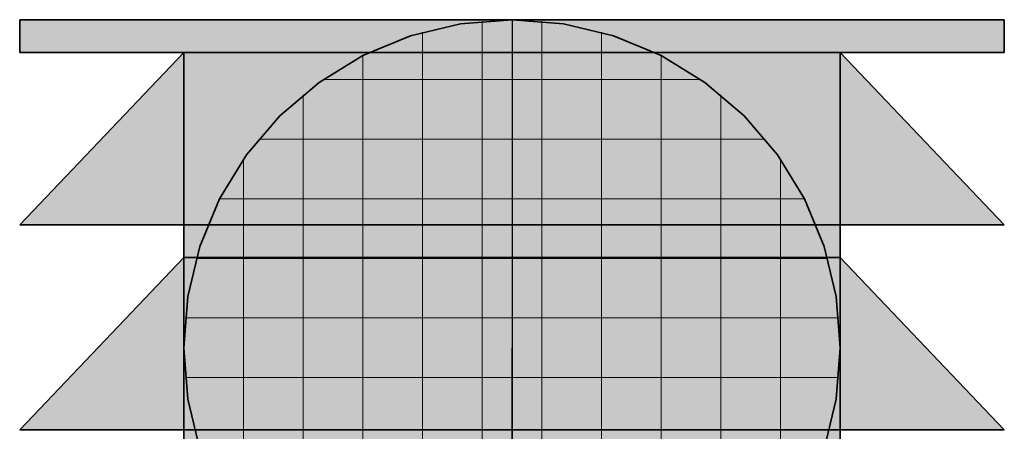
# Model space of a CAD drawing. Extents: x -350 to 540, y -53 to 541.
# Tile 542 of 569: x 301.15 to 307.15, y 251 to 253.51. Entities that reach past the tile are written whole.
import ezdxf
from ezdxf.lldxf.tags import DXFTag

# ---------------------------------------------------------------- set-up
doc = ezdxf.new("R2010")
doc.units = 0
doc.layers.get('0').update_dxf_attribs({"lineweight": 35})
doc.layers.add('L_Auslass', color=7, linetype='Continuous', lineweight=35, true_color=0xababab)
doc.layers.add('L_Auslass-Shading', color=7, linetype='Continuous', lineweight=35, true_color=0xababab)
tags = doc.linetypes.add('STRICHPUNKT2', pattern=[12.7, 6.35, -3.175, 0, -3.175]).pattern_tags.tags
tags[10:11] = [DXFTag(74, 4), DXFTag(75, 0), DXFTag(340, '0'), DXFTag(46, 0.0), DXFTag(50, 0.0), DXFTag(44, 0.0), DXFTag(45, 0.0)]
tags[8:9] = [DXFTag(74, 4), DXFTag(75, 0), DXFTag(340, '0'), DXFTag(46, 0.0), DXFTag(50, 0.0), DXFTag(44, 0.0), DXFTag(45, 0.0)]
tags[6:7] = [DXFTag(74, 4), DXFTag(75, 0), DXFTag(340, '0'), DXFTag(46, 0.0), DXFTag(50, 0.0), DXFTag(44, 0.0), DXFTag(45, 0.0)]
tags[4:5] = [DXFTag(74, 4), DXFTag(75, 0), DXFTag(340, '0'), DXFTag(46, 0.0), DXFTag(50, 0.0), DXFTag(44, 0.0), DXFTag(45, 0.0)]

# ---------------------------------------------------------------- blocks, each defined once
blk = doc.blocks.new('3D-Ansicht-A06HSWBANL', base_point=(172.3963, 139.9809))
at = {"layer": 'L_Auslass-Shading', "color": 251, "true_color": 0x606060}
for points in [[(301.1453, 253.5093), (301.2475, 253.3093), (301.2475, 253.5093)], [(301.1453, 253.5093), (301.1453, 253.4751), (301.2475, 253.3093), (301.1742, 253.3093)], [(307.0431, 253.3093), (307.1453, 253.3093), (307.0431, 253.5093), (307.1453, 253.5093)], [(301.1453, 253.4751), (301.1453, 253.3093), (301.1742, 253.3093)], [(302.1453, 248.5093), (302.2134, 248.5093), (302.1453, 253.3093), (302.2134, 253.3093)], [(306.0771, 248.5093), (306.1453, 248.5093), (306.0771, 253.3093), (306.1453, 253.3093)]]:
    blk.add_solid(points, dxfattribs=at)
at = {"layer": 'L_Auslass-Shading', "color": 8, "true_color": 0x767676}
for points in [[(301.2475, 253.3093), (301.5472, 253.3093), (301.2475, 253.5093), (301.5472, 253.5093)], [(306.7434, 253.5093), (306.7434, 253.3093), (306.7494, 253.5093), (306.7455, 253.3093)], [(306.7455, 253.3093), (307.0431, 253.3093), (306.7494, 253.5093), (307.0431, 253.5093)], [(302.2134, 248.5093), (302.4132, 248.5093), (302.2134, 253.3093), (302.4132, 253.3093)], [(305.8773, 248.5093), (306.0771, 248.5093), (305.8773, 253.3093), (306.0771, 253.3093)]]:
    blk.add_solid(points, dxfattribs=at)
at = {"layer": 'L_Auslass-Shading', "color": 252, "true_color": 0x898989}
for points in [[(301.5472, 253.3093), (302.024, 253.3093), (301.5472, 253.5093), (302.024, 253.5093)], [(306.2666, 253.5093), (306.2666, 253.3093), (306.6086, 253.5093), (306.6086, 253.3093)], [(306.6086, 253.3093), (306.7434, 253.3093), (306.6086, 253.5093), (306.7434, 253.5093)], [(302.4132, 248.5093), (302.7311, 248.5093), (302.4132, 253.3093), (302.7311, 253.3093)], [(305.5595, 253.3093), (305.5595, 248.5093), (305.7986, 253.3093), (305.6462, 248.5093)], [(305.6462, 248.5093), (305.8773, 248.5093), (305.7986, 253.3093), (305.8773, 253.3093)]]:
    blk.add_solid(points, dxfattribs=at)
at = {"layer": 'L_Auslass-Shading', "color": 253, "true_color": 0x999999}
for points in [[(302.024, 253.5093), (302.024, 253.3093), (302.4696, 253.5093), (302.4696, 253.3093)], [(302.4696, 253.3093), (302.6453, 253.3093), (302.4696, 253.5093), (302.6453, 253.5093)], [(305.6453, 253.5093), (305.6453, 253.3093), (306.0909, 253.5093), (306.0909, 253.3093)], [(306.0909, 253.3093), (306.2666, 253.3093), (306.0909, 253.5093), (306.2666, 253.5093)], [(302.7311, 248.5093), (303.1453, 248.5093), (302.7311, 253.3093), (303.1453, 253.3093)], [(305.1453, 248.5093), (305.5595, 248.5093), (305.1453, 253.3093), (305.5595, 253.3093)]]:
    blk.add_solid(points, dxfattribs=at)
at = {"layer": 'L_Auslass-Shading', "color": 253, "true_color": 0xa4a4a4}
for points in [[(302.6453, 253.5093), (302.6453, 253.3093), (303.1642, 253.5093), (303.1642, 253.3093)], [(303.1642, 253.3093), (303.3688, 253.3093), (303.1642, 253.5093), (303.3688, 253.5093)], [(304.9218, 253.5093), (304.9218, 253.3093), (305.4407, 253.5093), (305.4407, 253.3093)], [(305.4407, 253.3093), (305.6453, 253.3093), (305.4407, 253.5093), (305.6453, 253.5093)], [(303.1453, 248.5093), (303.6277, 248.5093), (303.1453, 253.3093), (303.6277, 253.3093)], [(304.6629, 248.5093), (305.1453, 248.5093), (304.6629, 253.3093), (305.1453, 253.3093)]]:
    blk.add_solid(points, dxfattribs=at)
at = {"layer": 'L_Auslass-Shading', "color": 253, "true_color": 0xaaaaaa}
for points in [[(303.3688, 253.5093), (303.3688, 253.3093), (303.9257, 253.5093), (303.9257, 253.3093)], [(303.9257, 253.3093), (304.1453, 253.3093), (303.9257, 253.5093), (304.1453, 253.5093)], [(304.1453, 253.5093), (304.1453, 253.3093), (304.7022, 253.5093), (304.7022, 253.3093)], [(304.7022, 253.3093), (304.9218, 253.3093), (304.7022, 253.5093), (304.9218, 253.5093)], [(303.6277, 248.5093), (304.1453, 248.5093), (303.6277, 253.3093), (304.1453, 253.3093)], [(304.1453, 248.5093), (304.6629, 248.5093), (304.1453, 253.3093), (304.6629, 253.3093)]]:
    blk.add_solid(points, dxfattribs=at)
at = {"layer": 'L_Auslass-Shading', "color": 251, "true_color": 0x5d5d5d}
for points in [[(302.1453, 253.3093), (301.4249, 252.5529), (301.2475, 252.2593), (301.1615, 252.2593)], [(302.1453, 253.3093), (301.2475, 252.2593), (302.2134, 253.3093)], [(306.1453, 253.3093), (306.0771, 253.3093), (306.2916, 253.1557)], [(306.0771, 253.3093), (306.2184, 253.1557), (306.2916, 253.1557), (306.6447, 252.7849)], [(306.2184, 253.1557), (307.0431, 252.2593), (306.6447, 252.7849), (307.1453, 252.2593)], [(301.4249, 252.5529), (301.1453, 252.2593), (301.1615, 252.2593)], [(302.1453, 252.0593), (301.1453, 251.0093), (302.167, 252.0593), (301.225, 251.0093)], [(301.225, 251.0093), (301.2475, 251.0093), (302.167, 252.0593), (302.2134, 252.0593)], [(306.1453, 252.0593), (306.0771, 252.0593), (306.2916, 251.9057)], [(306.0771, 252.0593), (306.2184, 251.9057), (306.2916, 251.9057), (306.6447, 251.5349)], [(306.2184, 251.9057), (307.0431, 251.0093), (306.6447, 251.5349), (307.1453, 251.0093)]]:
    blk.add_solid(points, dxfattribs=at)
at = {"layer": 'L_Auslass-Shading', "color": 251, "true_color": 0x6d6d6d}
for points in [[(302.2134, 253.3093), (301.2475, 252.2593), (302.2866, 253.1557), (301.5472, 252.2593)], [(302.2134, 253.3093), (302.2866, 253.1557), (302.4132, 253.3093)], [(305.8773, 253.3093), (306.2184, 253.1557), (306.0771, 253.3093)], [(305.8773, 253.3093), (306.7434, 252.2593), (306.2184, 253.1557), (307.0431, 252.2593)], [(302.2134, 252.0593), (301.2475, 251.0093), (302.2866, 251.9057), (301.5472, 251.0093)], [(302.2134, 252.0593), (302.2866, 251.9057), (302.4132, 252.0593)], [(305.8773, 252.0593), (306.2184, 251.9057), (306.0771, 252.0593)], [(305.8773, 252.0593), (306.7434, 251.0093), (306.2184, 251.9057), (307.0431, 251.0093)]]:
    blk.add_solid(points, dxfattribs=at)
at = {"layer": 'L_Auslass-Shading', "color": 8, "true_color": 0x7b7b7b}
for points in [[(302.4132, 253.3093), (302.2866, 253.1557), (302.6277, 253.1557), (302.378, 252.7849)], [(302.7311, 253.3093), (302.4132, 253.3093), (302.6277, 253.1557)], [(305.8855, 253.1966), (305.7986, 253.3093), (305.5595, 253.3093)], [(305.6629, 253.1557), (306.1185, 252.8946), (305.5595, 253.3093), (305.8855, 253.1966)], [(306.7136, 252.2593), (306.7434, 252.2593), (305.7986, 253.3093), (305.8773, 253.3093)], [(305.9016, 253.1911), (305.7986, 253.3093), (305.8855, 253.1966)], [(302.2866, 253.1557), (301.5472, 252.2593), (302.378, 252.7849), (302.024, 252.2593)], [(306.6086, 252.2593), (306.1185, 252.8946), (305.9126, 252.7849), (305.6629, 253.1557)], [(306.1185, 252.8946), (306.2014, 252.8471), (305.8855, 253.1966), (305.9016, 253.1911)], [(306.7136, 252.2593), (306.2014, 252.8471), (306.6086, 252.2593), (306.1185, 252.8946)], [(305.9126, 252.7849), (306.2666, 252.2593), (306.6086, 252.2593)], [(302.4132, 252.0593), (302.2866, 251.9057), (302.6277, 251.9057), (302.378, 251.5349)], [(302.7311, 252.0593), (302.4132, 252.0593), (302.6277, 251.9057)], [(305.8363, 251.9636), (305.7589, 252.0593), (305.5595, 252.0593)], [(305.6629, 251.9057), (306.0737, 251.6703), (305.5595, 252.0593), (305.8363, 251.9636)], [(306.6739, 251.0093), (306.7434, 251.0093), (305.7589, 252.0593), (305.8773, 252.0593)], [(305.8448, 251.9607), (305.7589, 252.0593), (305.8363, 251.9636)], [(306.0737, 251.6703), (306.1221, 251.6425), (305.8363, 251.9636), (305.8448, 251.9607)], [(302.2866, 251.9057), (301.5472, 251.0093), (302.378, 251.5349), (302.024, 251.0093)], [(306.6086, 251.0093), (306.0737, 251.6703), (305.9126, 251.5349), (305.6629, 251.9057)], [(306.6739, 251.0093), (306.1221, 251.6425), (306.6086, 251.0093), (306.0737, 251.6703)], [(305.9126, 251.5349), (306.2666, 251.0093), (306.6086, 251.0093)]]:
    blk.add_solid(points, dxfattribs=at)
at = {"layer": 'L_Auslass-Shading', "color": 252, "true_color": 0x868686}
for points in [[(302.7093, 253.0427), (302.7311, 253.3093), (302.6277, 253.1557)], [(302.8956, 252.7849), (303.0721, 253.1557), (302.7093, 253.0427), (302.7311, 253.3093)], [(303.0721, 253.1557), (303.1453, 253.3093), (302.7311, 253.3093)], [(305.6629, 253.1557), (305.5595, 253.3093), (305.1453, 253.3093)], [(305.9126, 252.7849), (305.6629, 253.1557), (305.43, 253.0427), (305.1453, 253.3093)], [(305.43, 253.0427), (305.1453, 253.3093), (305.2184, 253.1557)], [(302.6453, 252.2593), (302.7093, 253.0427), (302.378, 252.7849), (302.6277, 253.1557)], [(306.2666, 252.2593), (305.43, 253.0427), (305.395, 252.7849), (305.2184, 253.1557)], [(302.7093, 253.0427), (302.6453, 252.2593), (302.8956, 252.7849)], [(305.43, 253.0427), (306.2666, 252.2593), (305.9126, 252.7849)], [(302.378, 252.7849), (302.024, 252.2593), (302.4696, 252.2593)], [(302.6453, 252.2593), (302.378, 252.7849), (302.4696, 252.2593)], [(306.2666, 252.2593), (305.395, 252.7849), (306.0909, 252.2593)], [(305.395, 252.7849), (305.6453, 252.2593), (306.0909, 252.2593)], [(302.7093, 251.7927), (302.7311, 252.0593), (302.6277, 251.9057)], [(302.8956, 251.5349), (303.0721, 251.9057), (302.7093, 251.7927), (302.7311, 252.0593)], [(303.0721, 251.9057), (303.1453, 252.0593), (302.7311, 252.0593)], [(305.6629, 251.9057), (305.5595, 252.0593), (305.1453, 252.0593)], [(305.43, 251.7927), (305.1453, 252.0593), (305.2184, 251.9057)], [(305.9126, 251.5349), (305.6629, 251.9057), (305.43, 251.7927), (305.1453, 252.0593)], [(302.6453, 251.0093), (302.7093, 251.7927), (302.378, 251.5349), (302.6277, 251.9057)], [(306.2666, 251.0093), (305.43, 251.7927), (305.395, 251.5349), (305.2184, 251.9057)], [(302.7093, 251.7927), (302.6453, 251.0093), (302.8956, 251.5349)], [(305.43, 251.7927), (306.2666, 251.0093), (305.9126, 251.5349)], [(302.378, 251.5349), (302.024, 251.0093), (302.4696, 251.0093)], [(302.6453, 251.0093), (302.378, 251.5349), (302.4696, 251.0093)], [(306.2666, 251.0093), (305.395, 251.5349), (306.0909, 251.0093)], [(305.395, 251.5349), (305.6453, 251.0093), (306.0909, 251.0093)]]:
    blk.add_solid(points, dxfattribs=at)
at = {"layer": 'L_Auslass-Shading', "color": 252, "true_color": 0x8e8e8e}
for points in [[(303.202, 253.0427), (303.1453, 253.3093), (303.0721, 253.1557)], [(303.5898, 253.1557), (303.6277, 253.3093), (303.1453, 253.3093)], [(303.4984, 252.7849), (303.5898, 253.1557), (303.202, 253.0427), (303.1453, 253.3093)], [(305.2184, 253.1557), (305.1453, 253.3093), (304.6629, 253.3093)], [(304.9123, 253.0427), (304.6629, 253.3093), (304.7008, 253.1557)], [(305.395, 252.7849), (305.2184, 253.1557), (304.9123, 253.0427), (304.6629, 253.3093)], [(303.3688, 252.2593), (303.202, 253.0427), (302.8956, 252.7849), (303.0721, 253.1557)], [(305.6453, 252.2593), (304.9123, 253.0427), (304.7922, 252.7849), (304.7008, 253.1557)], [(303.202, 253.0427), (303.3688, 252.2593), (303.4984, 252.7849)], [(304.9123, 253.0427), (305.6453, 252.2593), (305.395, 252.7849)], [(302.8956, 252.7849), (302.6453, 252.2593), (303.1642, 252.2593)], [(303.3688, 252.2593), (302.8956, 252.7849), (303.1642, 252.2593)], [(305.6453, 252.2593), (304.7922, 252.7849), (305.4407, 252.2593)], [(304.7922, 252.7849), (304.9218, 252.2593), (305.4407, 252.2593)], [(303.202, 251.7927), (303.1453, 252.0593), (303.0721, 251.9057)], [(303.5898, 251.9057), (303.6277, 252.0593), (303.1453, 252.0593)], [(303.4984, 251.5349), (303.5898, 251.9057), (303.202, 251.7927), (303.1453, 252.0593)], [(305.2184, 251.9057), (305.1453, 252.0593), (304.6629, 252.0593)], [(305.395, 251.5349), (305.2184, 251.9057), (304.9123, 251.7927), (304.6629, 252.0593)], [(304.9123, 251.7927), (304.6629, 252.0593), (304.7008, 251.9057)], [(303.3688, 251.0093), (303.202, 251.7927), (302.8956, 251.5349), (303.0721, 251.9057)], [(305.6453, 251.0093), (304.9123, 251.7927), (304.7922, 251.5349), (304.7008, 251.9057)], [(303.202, 251.7927), (303.3688, 251.0093), (303.4984, 251.5349)], [(304.9123, 251.7927), (305.6453, 251.0093), (305.395, 251.5349)], [(302.8956, 251.5349), (302.6453, 251.0093), (303.1642, 251.0093)], [(303.3688, 251.0093), (302.8956, 251.5349), (303.1642, 251.0093)], [(305.6453, 251.0093), (304.7922, 251.5349), (305.4407, 251.0093)], [(304.7922, 251.5349), (304.9218, 251.0093), (305.4407, 251.0093)]]:
    blk.add_solid(points, dxfattribs=at)
at = {"layer": 'L_Auslass-Shading', "color": 252, "true_color": 0x939393}
for points in [[(303.7591, 253.0427), (303.6277, 253.3093), (303.5898, 253.1557)], [(304.1453, 253.1557), (304.1453, 253.3093), (303.6277, 253.3093)], [(304.1453, 252.7849), (304.1453, 253.1557), (303.7591, 253.0427), (303.6277, 253.3093)], [(304.7008, 253.1557), (304.6629, 253.3093), (304.1453, 253.3093)], [(304.3424, 253.0427), (304.1453, 253.3093), (304.1453, 253.1557)], [(304.7922, 252.7849), (304.7008, 253.1557), (304.3424, 253.0427), (304.1453, 253.3093)], [(304.1453, 252.2593), (303.7591, 253.0427), (303.4984, 252.7849), (303.5898, 253.1557)], [(304.9218, 252.2593), (304.3424, 253.0427), (304.1453, 252.7849), (304.1453, 253.1557)], [(303.7591, 253.0427), (304.1453, 252.2593), (304.1453, 252.7849)], [(304.3424, 253.0427), (304.9218, 252.2593), (304.7922, 252.7849)], [(303.4984, 252.7849), (303.3688, 252.2593), (303.9257, 252.2593)], [(304.1453, 252.2593), (303.4984, 252.7849), (303.9257, 252.2593)], [(304.9218, 252.2593), (304.1453, 252.7849), (304.7022, 252.2593)], [(304.1453, 252.7849), (304.1453, 252.2593), (304.7022, 252.2593)], [(303.7591, 251.7927), (303.6277, 252.0593), (303.5898, 251.9057)], [(304.1453, 251.9057), (304.1453, 252.0593), (303.6277, 252.0593)], [(304.1453, 251.5349), (304.1453, 251.9057), (303.7591, 251.7927), (303.6277, 252.0593)], [(304.7008, 251.9057), (304.6629, 252.0593), (304.1453, 252.0593)], [(304.7922, 251.5349), (304.7008, 251.9057), (304.3424, 251.7927), (304.1453, 252.0593)], [(304.3424, 251.7927), (304.1453, 252.0593), (304.1453, 251.9057)], [(304.1453, 251.0093), (303.7591, 251.7927), (303.4984, 251.5349), (303.5898, 251.9057)], [(304.9218, 251.0093), (304.3424, 251.7927), (304.1453, 251.5349), (304.1453, 251.9057)], [(303.7591, 251.7927), (304.1453, 251.0093), (304.1453, 251.5349)], [(304.3424, 251.7927), (304.9218, 251.0093), (304.7922, 251.5349)], [(303.4984, 251.5349), (303.3688, 251.0093), (303.9257, 251.0093)], [(304.1453, 251.0093), (303.4984, 251.5349), (303.9257, 251.0093)], [(304.9218, 251.0093), (304.1453, 251.5349), (304.7022, 251.0093)], [(304.1453, 251.5349), (304.1453, 251.0093), (304.7022, 251.0093)]]:
    blk.add_solid(points, dxfattribs=at)
at = {"layer": 'L_Auslass-Shading', "color": 251, "true_color": 0x565656}
for points in [[(302.1453, 251.373), (302.2134, 250.873), (302.1453, 251.5093), (302.2134, 250.9916)], [(306.1432, 251.4263), (306.1453, 251.5093), (306.0771, 250.9119), (306.0771, 250.9892)], [(306.0771, 250.9892), (306.1453, 251.5093), (306.101, 251.1724)], [(306.1453, 251.4425), (306.1453, 251.5093), (306.1432, 251.4263)], [(306.1411, 251.3423), (306.1432, 251.4263), (306.0771, 250.873), (306.0771, 250.9119)], [(306.1453, 251.3743), (306.1453, 251.4425), (306.1411, 251.3423), (306.1432, 251.4263)], [(306.1411, 251.3423), (306.1453, 251.373), (306.1453, 251.3743)], [(306.0771, 250.9916), (306.0771, 250.9892), (306.101, 251.1724)]]:
    blk.add_solid(points, dxfattribs=at)
at = {"layer": 'L_Auslass-Shading', "color": 251, "true_color": 0x595959}
for points in [[(302.1453, 251.373), (302.1453, 251.0306), (302.2134, 250.873), (302.2134, 250.5564)], [(306.1234, 251.0988), (306.1453, 251.373), (306.0771, 250.6971), (306.0771, 250.8099)], [(306.0771, 250.8099), (306.1453, 251.373), (306.1411, 251.3423)], [(306.0771, 250.873), (306.0771, 250.8099), (306.1411, 251.3423)], [(306.1453, 251.2885), (306.1453, 251.373), (306.1234, 251.0988)], [(306.1453, 251.0824), (306.1453, 251.2885), (306.0783, 250.5326), (306.1234, 251.0988)], [(306.0783, 250.5326), (306.1234, 251.0988), (306.0771, 250.5251), (306.0771, 250.6971)], [(306.1453, 251.0824), (306.0783, 250.5326), (306.1453, 251.0578), (306.1028, 250.6936)], [(306.1028, 250.6936), (306.1453, 250.9734), (306.1453, 251.0578)], [(302.1453, 251.0306), (302.1453, 250.9734), (302.2134, 250.5564), (302.2134, 250.5251)]]:
    blk.add_solid(points, dxfattribs=at)
blk = doc.blocks.new('Ausblasbogen-A06HSWUYNL', base_point=(302.1453, 227.5093))
at = {"color": 0, "linetype": 'ByBlock', "lineweight": -2, "ltscale": 0.35}
for p, q in [((304.1453, 253.5093), (303.8324, 253.4846)), ((304.4582, 253.4846), (304.1453, 253.5093)), ((303.8324, 253.4846), (303.5273, 253.4114)), ((304.7633, 253.4114), (304.4582, 253.4846)), ((303.5273, 253.4114), (303.2373, 253.2913)), ((305.0533, 253.2913), (304.7633, 253.4114)), ((303.2373, 253.2913), (302.9697, 253.1273)), ((305.3209, 253.1273), (305.0533, 253.2913)), ((302.9697, 253.1273), (302.7311, 252.9235)), ((305.5595, 252.9235), (305.3209, 253.1273)), ((302.7311, 252.9235), (302.5273, 252.6848)), ((305.7633, 252.6848), (305.5595, 252.9235)), ((302.5273, 252.6848), (302.3633, 252.4173)), ((305.9273, 252.4173), (305.7633, 252.6848)), ((302.3633, 252.4173), (302.2432, 252.1273)), ((306.0474, 252.1273), (305.9273, 252.4173)), ((302.2432, 252.1273), (302.1699, 251.8221)), ((306.1207, 251.8221), (306.0474, 252.1273)), ((302.1699, 251.8221), (302.1453, 251.5093)), ((306.1453, 251.5093), (306.1207, 251.8221)), ((302.1453, 251.5093), (302.1699, 251.1964)), ((302.1453, 251.373), (302.1453, 251.5093)), ((306.1207, 251.1964), (306.1453, 251.5093)), ((306.1453, 251.373), (306.1453, 251.5093)), ((302.1453, 250.9734), (302.1453, 251.373)), ((306.1453, 250.9734), (306.1453, 251.373)), ((302.1699, 251.1964), (302.2432, 250.8912)), ((306.0474, 250.8912), (306.1207, 251.1964))]:
    blk.add_line(p, q, dxfattribs=at)
at = {"color": 0, "linetype": 'ByBlock', "lineweight": 13, "ltscale": 0.13}
for p, q in [((303.9635, 249.5176), (303.9635, 253.501)), ((304.3271, 249.5176), (304.3271, 253.501)), ((303.5998, 249.5851), (303.5998, 253.4335)), ((304.6907, 249.5851), (304.6907, 253.4335)), ((303.2362, 249.7278), (303.2362, 253.2907)), ((305.0544, 249.7278), (305.0544, 253.2907)), ((302.9954, 253.1456), (305.2952, 253.1456)), ((302.8726, 249.9665), (302.8726, 253.052)), ((305.418, 249.9665), (305.418, 253.052)), ((302.6025, 252.782), (305.6881, 252.782)), ((302.5089, 250.3594), (302.5089, 252.6592)), ((305.7817, 250.3594), (305.7817, 252.6592)), ((302.3638, 252.4184), (305.9267, 252.4184)), ((302.2211, 252.0547), (306.0695, 252.0547)), ((302.1536, 251.6911), (306.137, 251.6911)), ((302.1536, 251.3275), (306.137, 251.3275))]:
    blk.add_line(p, q, dxfattribs=at)
at = {"color": 0, "linetype": 'STRICHPUNKT2', "lineweight": 25, "ltscale": 0.25}
for p in [(304.1453, 247.5093), (304.1453, 251.5093)]:
    blk.add_line(p, (304.1453, 251.5093), dxfattribs=at)
blk = doc.blocks.new('Lamellenhut-A06HSWV0NL', base_point=(301.1453, 248.5093))
at = {"color": 0, "linetype": 'ByBlock', "lineweight": -2, "ltscale": 0.35}
for p, q in [((301.1453, 253.5093), (301.1453, 253.3093)), ((301.1453, 253.5093), (302.9027, 253.5093)), ((302.9027, 253.5093), (305.3879, 253.5093)), ((305.3879, 253.5093), (307.1453, 253.5093)), ((307.1453, 253.3093), (307.1453, 253.5093)), ((301.1453, 253.3093), (302.9027, 253.3093)), ((301.1453, 252.2593), (302.1453, 253.3093)), ((302.1453, 253.3093), (302.1453, 248.5093)), ((302.1453, 253.3093), (303.3169, 253.3093)), ((306.1453, 253.3093), (302.1453, 253.3093)), ((302.9027, 253.3093), (305.3879, 253.3093)), ((303.3169, 253.3093), (304.9737, 253.3093)), ((304.9737, 253.3093), (306.1453, 253.3093)), ((305.3879, 253.3093), (307.1453, 253.3093)), ((306.1453, 248.5093), (306.1453, 253.3093)), ((307.1453, 252.2593), (306.1453, 253.3093)), ((307.1453, 252.2593), (301.1453, 252.2593)), ((301.1453, 251.0093), (302.1453, 252.0593)), ((306.1453, 252.0593), (302.1453, 252.0593)), ((307.1453, 251.0093), (306.1453, 252.0593)), ((307.1453, 251.0093), (301.1453, 251.0093)), ((301.1453, 249.7593), (302.1453, 250.8093)), ((306.1453, 250.8093), (302.1453, 250.8093)), ((307.1453, 249.7593), (306.1453, 250.8093)), ((307.1453, 249.7593), (301.1453, 249.7593)), ((301.1453, 248.5093), (302.1453, 249.5593)), ((306.1453, 249.5593), (302.1453, 249.5593)), ((307.1453, 248.5093), (306.1453, 249.5593)), ((307.1453, 248.5093), (301.1453, 248.5093)), ((302.1453, 248.5093), (303.3169, 248.5093)), ((303.3169, 248.5093), (304.9737, 248.5093)), ((304.9737, 248.5093), (306.1453, 248.5093))]:
    blk.add_line(p, q, dxfattribs=at)
at = {"color": 0, "linetype": 'STRICHPUNKT2', "lineweight": 25, "ltscale": 0.25}
blk.add_line((304.1453, 253.5093), (304.1453, 248.5093), dxfattribs=at)

msp = doc.modelspace()

# ---------------------------------------------------------------- block references
msp.add_blockref('3D-Ansicht-A06HSWBANL', (172.3963, 139.9809))
at = {"layer": 'L_Auslass', "ltscale": 0.35}
for name, p in [('Lamellenhut-A06HSWV0NL', (301.1453, 248.5093)), ('Ausblasbogen-A06HSWUYNL', (302.1453, 227.5093))]:
    msp.add_blockref(name, p, dxfattribs=at)

doc.saveas('drawing.dxf')
